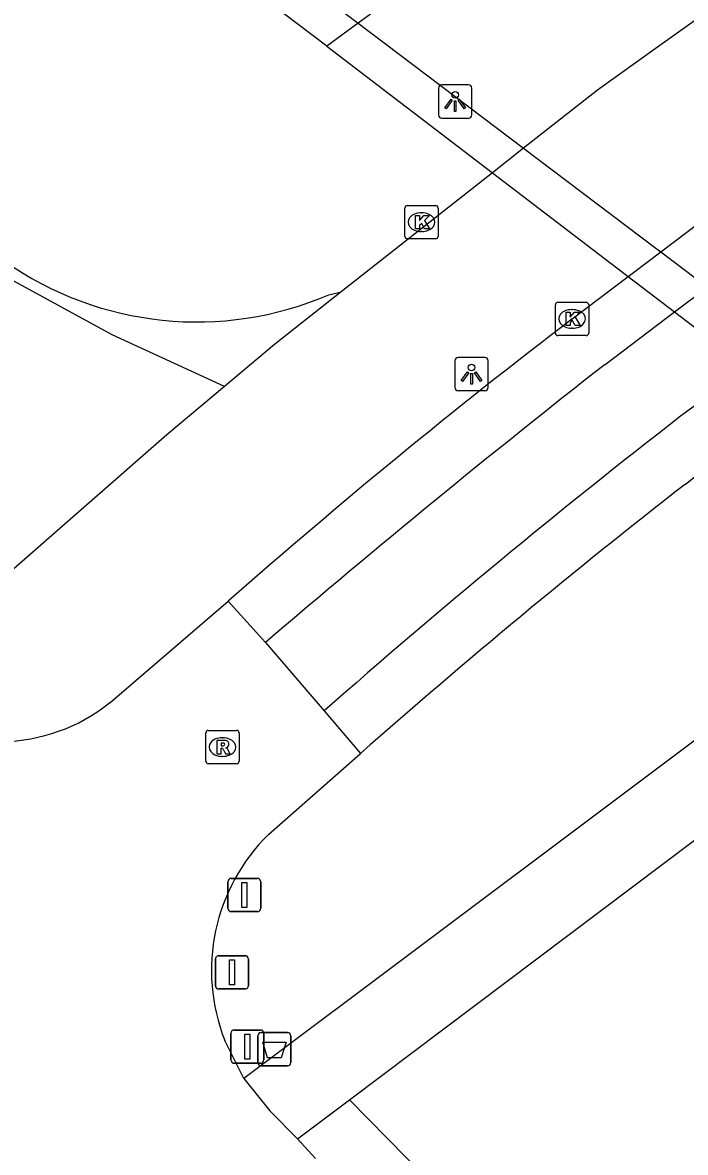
# Model space of a CAD drawing. Extents: x 157466 to 158888, y 383063 to 384677.
# Drawn here: x 158554.52 to 158574.44, y 384030.47 to 384064.43 of the extents above; entities that cross this region are included whole.
import ezdxf

# ---------------------------------------------------------------- set-up
doc = ezdxf.new("R2010")
doc.units = 0
for name, color, linetype in [('IMGEO_Afsluitpaal', 7, 'Continuous'), ('IMGEO_Afvalbak', 7, 'Continuous'), ('IMGEO_Berm_groen', 7, 'Continuous'), ('IMGEO_Dek', 7, 'Continuous'), ('IMGEO_Groenvoorziening', 7, 'Continuous'), ('IMGEO_Kolk', 7, 'Continuous'), ('IMGEO_Lichtpunt', 7, 'Continuous'), ('IMGEO_Loofbos', 7, 'Continuous'), ('IMGEO_Muur', 7, 'Continuous'), ('IMGEO_Rijbaan_lokaal_gesloten', 7, 'Continuous'), ('IMGEO_Rijbaan_lokaal_open', 7, 'Continuous'), ('IMGEO_Rijbaan_regionaal_gesloten', 7, 'Continuous'), ('IMGEO_Rioolput', 7, 'Continuous'), ('IMGEO_Voetpad_open', 7, 'Continuous')]:
    doc.layers.add(name, color=color, linetype=linetype)

msp = doc.modelspace()

# ---------------------------------------------------------------- linework, layer by layer
at = {"layer": 'IMGEO_Afsluitpaal'}
for p, q in [((158560.69, 384037.807), (158560.69, 384038.607)), ((158560.69, 384038.607), (158560.69, 384037.807)), ((158560.79, 384038.707), (158561.58, 384038.707)), ((158561.58, 384038.707), (158560.79, 384038.707)), ((158561.68, 384038.607), (158561.68, 384037.807)), ((158561.68, 384037.807), (158561.68, 384038.607)), ((158561.58, 384037.707), (158560.79, 384037.707)), ((158560.79, 384037.707), (158561.58, 384037.707)), ((158560.317, 384035.481), (158560.317, 384036.281)), ((158560.317, 384036.281), (158560.317, 384035.481)), ((158560.417, 384036.381), (158561.207, 384036.381)), ((158561.207, 384036.381), (158560.417, 384036.381)), ((158561.307, 384036.281), (158561.307, 384035.481)), ((158561.307, 384035.481), (158561.307, 384036.281)), ((158561.207, 384035.381), (158560.417, 384035.381)), ((158560.417, 384035.381), (158561.207, 384035.381)), ((158560.783, 384033.248), (158560.783, 384034.048)), ((158560.783, 384034.048), (158560.783, 384033.248)), ((158560.883, 384034.148), (158561.673, 384034.148)), ((158561.673, 384034.148), (158560.883, 384034.148)), ((158561.773, 384034.048), (158561.773, 384033.248)), ((158561.773, 384033.248), (158561.773, 384034.048)), ((158561.673, 384033.148), (158560.883, 384033.148)), ((158560.883, 384033.148), (158561.673, 384033.148))]:
    msp.add_line(p, q, dxfattribs=at)
for points in [[(158561.11, 384038.582), (158561.26, 384038.582), (158561.26, 384037.832), (158561.11, 384037.832), (158561.11, 384038.582)], [(158560.737, 384036.256), (158560.887, 384036.256), (158560.887, 384035.506), (158560.737, 384035.506), (158560.737, 384036.256)], [(158561.203, 384034.023), (158561.353, 384034.023), (158561.353, 384033.273), (158561.203, 384033.273), (158561.203, 384034.023)]]:
    msp.add_lwpolyline(points, dxfattribs=at)
for centre, start, end in [((158560.79, 384038.607), 90, 180), ((158560.79, 384038.607), 90, 180), ((158561.58, 384038.607), 0, 90), ((158561.58, 384038.607), 360, 90), ((158560.79, 384037.807), 180, 270), ((158560.79, 384037.807), 180, 270), ((158561.58, 384037.807), 270, 0), ((158561.58, 384037.807), 270, 0), ((158560.417, 384036.281), 90, 180), ((158560.417, 384036.281), 90, 180), ((158561.207, 384036.281), 0, 90), ((158561.207, 384036.281), 360, 90), ((158560.417, 384035.481), 180, 270), ((158560.417, 384035.481), 180, 270), ((158561.207, 384035.481), 270, 0), ((158561.207, 384035.481), 270, 0), ((158560.883, 384034.048), 90, 180), ((158560.883, 384034.048), 90, 180), ((158561.673, 384034.048), 0, 90), ((158561.673, 384034.048), 360, 90), ((158560.883, 384033.248), 180, 270), ((158560.883, 384033.248), 180, 270), ((158561.673, 384033.248), 270, 0), ((158561.673, 384033.248), 270, 0)]:
    msp.add_arc(centre, 0.1, start, end, dxfattribs=at)
at = {"layer": 'IMGEO_Afvalbak'}
for p, q in [((158561.695, 384034.071), (158562.485, 384034.071)), ((158562.485, 384034.071), (158561.695, 384034.071)), ((158561.595, 384033.171), (158561.595, 384033.971)), ((158561.595, 384033.971), (158561.595, 384033.171)), ((158562.585, 384033.971), (158562.585, 384033.171)), ((158562.585, 384033.171), (158562.585, 384033.971)), ((158562.485, 384033.071), (158561.695, 384033.071)), ((158561.695, 384033.071), (158562.485, 384033.071))]:
    msp.add_line(p, q, dxfattribs=at)
msp.add_lwpolyline([(158561.738, 384033.785), (158562.442, 384033.785), (158562.293, 384033.315), (158561.887, 384033.315), (158561.738, 384033.785)], dxfattribs=at)
for centre, start, end in [((158561.695, 384033.971), 90, 180), ((158561.695, 384033.971), 90, 180), ((158562.485, 384033.971), 0, 90), ((158562.485, 384033.971), 360, 90), ((158561.695, 384033.171), 180, 270), ((158561.695, 384033.171), 180, 270), ((158562.485, 384033.171), 270, 0), ((158562.485, 384033.171), 270, 0)]:
    msp.add_arc(centre, 0.1, start, end, dxfattribs=at)
at = {"layer": 'IMGEO_Berm_groen'}
msp.add_lwpolyline([(158564.348, 384032.052), (158585.348, 384010.678), (158589.846, 384006.513), (158595.875, 384001.543), (158606.237, 383993.699), (158616.579, 383985.612), (158635.376, 383970.915), (158654.191, 383956.204), (158678.1, 383937.509), (158694.724, 383924.511), (158711.994, 383911.008), (158717.008, 383907.087), (158725.26, 383900.681), (158756.19, 383876.531), (158756.88, 383876.013), (158756.965, 383875.793), (158757.55, 383874.435), (158757.869, 383872.031), (158759.488, 383870.539), (158762.98, 383874.478), (158764.514, 383873.194), (158785.996, 383854.136), (158797.607, 383845.775)], dxfattribs=at)
at = {"layer": 'IMGEO_Dek'}
msp.add_lwpolyline([(158597.855, 384049.125), (158583.349, 384060.096), (158571.232, 384069.26), (158568.694, 384067.402), (158564.611, 384064.413), (158563.666, 384063.721), (158568.643, 384059.92), (158572.724, 384056.803), (158574.121, 384055.736), (158576.308, 384054.066), (158577.618, 384053.065), (158582.934, 384049.004), (158584.889, 384047.51), (158590.181, 384043.516), (158591.251, 384044.299), (158595.704, 384047.553)], close=True, dxfattribs=at)
at = {"layer": 'IMGEO_Groenvoorziening'}
msp.add_lwpolyline([(158560.591, 384053.497), (158557.211, 384055.052), (158552.414, 384057.658), (158547.774, 384060.949), (158540.021, 384066.852)], dxfattribs=at)
at = {"layer": 'IMGEO_Kolk'}
for p, q in [((158566.011, 384058.008), (158566.011, 384058.86)), ((158566.086, 384058.934), (158566.938, 384058.934)), ((158567.012, 384058.86), (158567.012, 384058.008)), ((158566.499, 384058.714), (158566.524, 384058.714)), ((158566.522, 384058.154), (158566.497, 384058.154)), ((158566.938, 384057.934), (158566.086, 384057.934)), ((158570.537, 384055.1), (158570.537, 384055.952)), ((158570.612, 384056.026), (158571.464, 384056.026)), ((158571.025, 384055.806), (158571.05, 384055.806)), ((158571.538, 384055.952), (158571.538, 384055.1)), ((158571.048, 384055.246), (158571.023, 384055.246)), ((158571.464, 384055.026), (158570.612, 384055.026))]:
    msp.add_line(p, q, dxfattribs=at)
for points in [[(158566.011, 384058.008), (158566.011, 384058.86)], [(158566.086, 384058.934), (158566.938, 384058.934)], [(158567.012, 384058.86), (158567.012, 384058.008)], [(158566.332, 384058.634), (158566.455, 384058.634), (158566.455, 384058.483), (158566.585, 384058.634), (158566.749, 384058.634), (158566.603, 384058.483), (158566.756, 384058.234), (158566.604, 384058.234), (158566.519, 384058.398), (158566.455, 384058.331), (158566.455, 384058.234), (158566.332, 384058.234), (158566.332, 384058.634)], [(158566.938, 384057.934), (158566.086, 384057.934)], [(158570.537, 384055.1), (158570.537, 384055.952)], [(158570.612, 384056.026), (158571.464, 384056.026)], [(158571.538, 384055.952), (158571.538, 384055.1)], [(158570.858, 384055.726), (158570.981, 384055.726), (158570.981, 384055.575), (158571.111, 384055.726), (158571.275, 384055.726), (158571.129, 384055.575), (158571.282, 384055.326), (158571.13, 384055.326), (158571.045, 384055.49), (158570.981, 384055.423), (158570.981, 384055.326), (158570.858, 384055.326), (158570.858, 384055.726)], [(158571.464, 384055.026), (158570.612, 384055.026)]]:
    msp.add_lwpolyline(points, dxfattribs=at)
for centre, start, end in [((158566.088, 384058.858), 91.552, 178.448), ((158566.088, 384058.858), 91.552, 178.448), ((158566.936, 384058.858), 1.552, 88.448), ((158566.936, 384058.858), 1.552, 88.448), ((158566.088, 384058.01), 181.552, 268.448), ((158566.088, 384058.01), 181.552, 268.448), ((158566.936, 384058.01), 271.552, 358.448), ((158566.936, 384058.01), 271.552, 358.448), ((158570.614, 384055.95), 91.552, 178.448), ((158570.614, 384055.95), 91.552, 178.448), ((158571.462, 384055.95), 1.552, 88.448), ((158571.462, 384055.95), 1.552, 88.448), ((158570.614, 384055.102), 181.552, 268.448), ((158570.614, 384055.102), 181.552, 268.448), ((158571.462, 384055.102), 271.552, 358.448), ((158571.462, 384055.102), 271.552, 358.448)]:
    msp.add_arc(centre, 0.0765, start, end, dxfattribs=at)
for centre, major_axis, ratio, start_param, end_param in [((158566.498, 384058.434), (-0.387, 0.002), 0.722429, 4.712389, 7.853982), ((158566.523, 384058.434), (-0.39, 0.002), 0.717154, 1.570796, 4.712389), ((158571.024, 384055.526), (-0.387, 0.002), 0.722429, 4.712389, 7.853982), ((158571.049, 384055.526), (-0.39, 0.002), 0.717154, 1.570796, 4.712389)]:
    msp.add_ellipse(centre, major_axis=major_axis, ratio=ratio, start_param=start_param, end_param=end_param, dxfattribs=at)
at = {"layer": 'IMGEO_Lichtpunt'}
for p, q in [((158567.025, 384062.467), (158567.025, 384061.66)), ((158567.025, 384062.467), (158567.025, 384061.66)), ((158567.927, 384062.562), (158567.119, 384062.562)), ((158567.927, 384062.562), (158567.119, 384062.562)), ((158568.021, 384061.66), (158568.021, 384062.467)), ((158568.021, 384061.66), (158568.021, 384062.467)), ((158567.119, 384061.566), (158567.927, 384061.566)), ((158567.119, 384061.566), (158567.927, 384061.566)), ((158567.517, 384054.27), (158567.517, 384053.463)), ((158567.517, 384054.27), (158567.517, 384053.463)), ((158568.419, 384054.365), (158567.611, 384054.365)), ((158568.419, 384054.365), (158567.611, 384054.365)), ((158568.513, 384053.463), (158568.513, 384054.27)), ((158568.513, 384053.463), (158568.513, 384054.27)), ((158567.611, 384053.369), (158568.419, 384053.369)), ((158567.611, 384053.369), (158568.419, 384053.369))]:
    msp.add_line(p, q, dxfattribs=at)
for points in [[(158567.399, 384062.131), (158567.438, 384062.103), (158567.25, 384061.841), (158567.212, 384061.868), (158567.399, 384062.131)], [(158567.501, 384062.083), (158567.548, 384062.083), (158567.548, 384061.761), (158567.501, 384061.761), (158567.501, 384062.083)], [(158567.611, 384062.103), (158567.649, 384062.13), (158567.836, 384061.868), (158567.797, 384061.84), (158567.611, 384062.103)], [(158567.891, 384053.934), (158567.93, 384053.906), (158567.742, 384053.644), (158567.704, 384053.671), (158567.891, 384053.934)], [(158567.993, 384053.886), (158568.04, 384053.886), (158568.04, 384053.564), (158567.993, 384053.564), (158567.993, 384053.886)], [(158568.103, 384053.906), (158568.141, 384053.933), (158568.328, 384053.671), (158568.289, 384053.643), (158568.103, 384053.906)]]:
    msp.add_lwpolyline(points, dxfattribs=at)
for centre in [(158567.524, 384062.265), (158568.016, 384054.068)]:
    msp.add_circle(centre, 0.0994, dxfattribs=at)
for centre, start, end in [((158567.119, 384062.467), 90, 180), ((158567.119, 384062.467), 90, 180), ((158567.927, 384062.467), 0, 90), ((158567.927, 384062.467), 0, 90), ((158567.119, 384061.66), 180, 270), ((158567.119, 384061.66), 180, 270), ((158567.927, 384061.66), 270, 0), ((158567.927, 384061.66), 270, 360), ((158567.611, 384054.27), 90, 180), ((158567.611, 384054.27), 90, 180), ((158568.419, 384054.27), 0, 90), ((158568.419, 384054.27), 0, 90), ((158567.611, 384053.463), 180, 270), ((158567.611, 384053.463), 180, 270), ((158568.419, 384053.463), 270, 0), ((158568.419, 384053.463), 270, 360)]:
    msp.add_arc(centre, 0.0946, start, end, dxfattribs=at)
at = {"layer": 'IMGEO_Loofbos'}
for points in [[(158563.666, 384063.721), (158568.643, 384059.92)], [(158563.728, 384056.253), (158564.102, 384056.343)]]:
    msp.add_lwpolyline(points, dxfattribs=at)
msp.add_arc((158559.758, 384065.481), 10.046, 234.8608, 293.2784, dxfattribs=at)
at = {"layer": 'IMGEO_Muur'}
for points in [[(158561.591, 384066.694), (158564.611, 384064.413)], [(158563.666, 384063.721), (158561.452, 384065.409)], [(158564.611, 384064.413), (158563.666, 384063.721), (158568.643, 384059.92), (158572.724, 384056.803), (158574.121, 384055.736), (158576.308, 384054.066), (158577.618, 384053.065), (158582.934, 384049.004), (158584.889, 384047.51), (158590.181, 384043.516), (158591.251, 384044.299)], [(158564.611, 384064.413), (158563.666, 384063.721)], [(158564.611, 384064.413), (158569.582, 384060.66), (158573.56, 384057.656), (158573.705, 384057.547), (158575.112, 384056.485), (158577.329, 384054.811), (158578.648, 384053.814), (158582.384, 384050.993), (158585.95, 384048.301), (158586.438, 384047.932), (158591.251, 384044.299)]]:
    msp.add_lwpolyline(points, dxfattribs=at)
at = {"layer": 'IMGEO_Rijbaan_lokaal_gesloten'}
for points in [[(158571.038, 384055.526), (158572.724, 384056.803), (158573.705, 384057.547), (158576.006, 384059.291), (158577.879, 384060.652), (158580.294, 384062.406)], [(158572.031, 384054.159), (158574.121, 384055.736), (158575.112, 384056.485), (158577.189, 384058.053), (158579.315, 384059.597), (158581.71, 384061.336)], [(158583.949, 384059.643), (158581.593, 384057.923), (158577.329, 384054.811), (158576.308, 384054.066), (158574.299, 384052.599)], [(158574.444, 384050.559), (158577.618, 384053.065)]]:
    msp.add_lwpolyline(points, dxfattribs=at)
for centre, radius, start, end in [((158689.809, 383900.285), 195.464, 127.41884, 131.33848), ((158755.438, 383819.855), 297.551, 128.05291, 130.59432), ((158709.208, 383878.533), 220.226, 127.7773, 131.39481), ((158700.691, 383888.415), 205.497, 127.90469, 131.44404)]:
    msp.add_arc(centre, radius, start, end, dxfattribs=at)
at = {"layer": 'IMGEO_Rijbaan_lokaal_open'}
for points in [[(158557.145, 384043.989), (158560.704, 384047.044)], [(158560.704, 384047.044), (158561.822, 384045.796)], [(158561.822, 384045.796), (158563.585, 384043.74)], [(158563.585, 384043.74), (158564.675, 384042.456)], [(158561.91, 384040.026), (158564.675, 384042.456)], [(158561.169, 384032.689), (158560.599, 384033.83)], [(158561.169, 384032.689), (158561.958, 384031.72), (158562.78, 384030.872)], [(158563.329, 384030.29), (158562.78, 384030.872)]]:
    msp.add_lwpolyline(points, dxfattribs=at)
for centre, radius, start, end in [((158553.805, 384048.162), 5.345, 233.6491, 308.6748), ((158565.946, 384035.935), 5.747, 134.6165, 201.4897)]:
    msp.add_arc(centre, radius, start, end, dxfattribs=at)
at = {"layer": 'IMGEO_Rijbaan_regionaal_gesloten'}
msp.add_lwpolyline([(158567.408, 384066.461), (158564.611, 384064.413)], dxfattribs=at)
at = {"layer": 'IMGEO_Rioolput'}
for p, q in [((158560.028, 384042.229), (158560.028, 384043.081)), ((158560.103, 384043.155), (158560.955, 384043.155)), ((158560.516, 384042.935), (158560.541, 384042.935)), ((158561.029, 384043.081), (158561.029, 384042.229)), ((158560.539, 384042.375), (158560.514, 384042.375)), ((158560.955, 384042.155), (158560.103, 384042.155))]:
    msp.add_line(p, q, dxfattribs=at)
for points in [[(158560.028, 384042.229), (158560.028, 384043.081)], [(158560.103, 384043.155), (158560.955, 384043.155)], [(158561.029, 384043.081), (158561.029, 384042.229)], [(158560.617, 384042.853), (158560.365, 384042.855), (158560.365, 384042.455)], [(158560.365, 384042.455), (158560.489, 384042.455), (158560.489, 384042.617), (158560.5, 384042.617)], [(158560.543, 384042.774), (158560.489, 384042.774), (158560.489, 384042.693)], [(158560.489, 384042.693), (158560.541, 384042.693)], [(158560.547, 384042.588), (158560.618, 384042.455), (158560.758, 384042.455), (158560.693, 384042.581)], [(158560.955, 384042.155), (158560.103, 384042.155)]]:
    msp.add_lwpolyline(points, dxfattribs=at)
for centre, radius, start, end in [((158560.105, 384043.079), 0.0765, 91.552, 178.448), ((158560.105, 384043.079), 0.0765, 91.552, 178.448), ((158560.953, 384043.079), 0.0765, 1.552, 88.448), ((158560.953, 384043.079), 0.0765, 1.552, 88.448), ((158560.499, 384042.564), 0.0533, 26.0293, 88.6989), ((158560.525, 384042.882), 0.19, 274.7715, 282.9687), ((158560.549, 384042.678), 0.0964, 77.0061, 93.1865), ((158560.563, 384042.735), 0.0378, 276.6634, 79.6772), ((158560.616, 384042.743), 0.109, 350.3612, 89.416), ((158560.614, 384042.743), 0.112, 277.5842, 350.9817), ((158560.598, 384042.528), 0.108, 29.5134, 73.7905), ((158560.105, 384042.231), 0.0765, 181.552, 268.448), ((158560.105, 384042.231), 0.0765, 181.552, 268.448), ((158560.953, 384042.231), 0.0765, 271.552, 358.448), ((158560.953, 384042.231), 0.0765, 271.552, 358.448)]:
    msp.add_arc(centre, radius, start, end, dxfattribs=at)
for centre, major_axis, ratio, start_param, end_param in [((158560.515, 384042.655), (-0.387, 0.002), 0.722429, 4.712389, 7.853982), ((158560.54, 384042.655), (-0.39, 0.002), 0.717154, 1.570796, 4.712389)]:
    msp.add_ellipse(centre, major_axis=major_axis, ratio=ratio, start_param=start_param, end_param=end_param, dxfattribs=at)
at = {"layer": 'IMGEO_Voetpad_open'}
for points in [[(158576.171, 384065.525), (158573.673, 384063.743), (158571.797, 384062.404), (158569.582, 384060.66), (158568.643, 384059.92)], [(158568.643, 384059.92), (158564.102, 384056.343)], [(158564.102, 384056.343), (158562.089, 384054.757), (158560.591, 384053.497)], [(158560.591, 384053.497), (158558.856, 384052.037), (158551.528, 384045.626)], [(158582.934, 384049.004), (158561.169, 384032.689)], [(158564.348, 384032.052), (158575.646, 384040.554)], [(158562.78, 384030.872), (158564.348, 384032.052)]]:
    msp.add_lwpolyline(points, dxfattribs=at)

doc.saveas('drawing.dxf')
